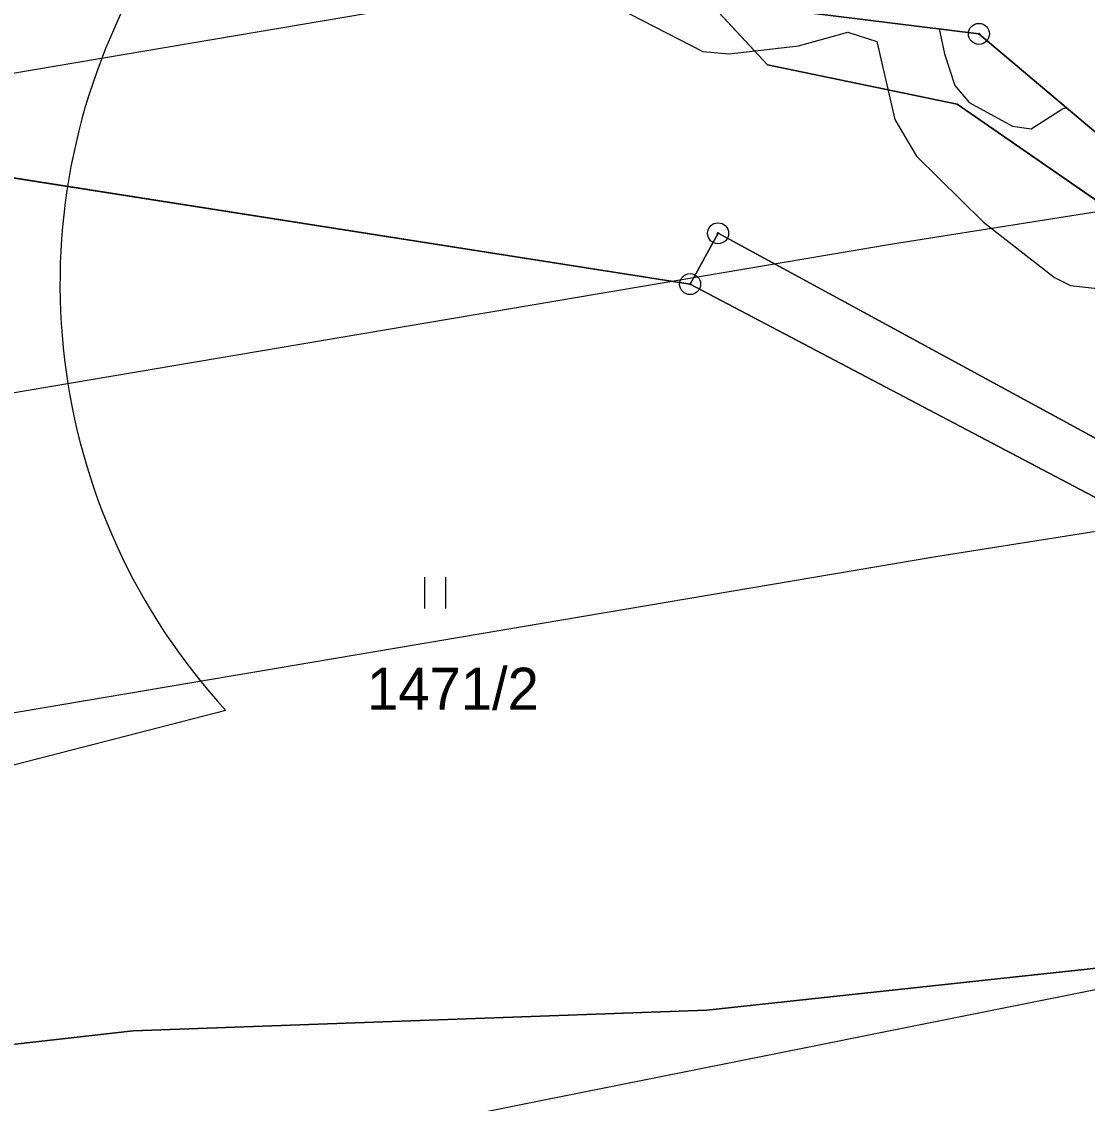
# Model space of a CAD drawing. Extents: x -706130 to -698555, y -971544 to -967260.
# Drawn here: x -705503.3 to -705452.6, y -969763.7 to -969712.2 of the extents above; entities that cross this region are included whole.
import ezdxf

# ---------------------------------------------------------------- set-up
doc = ezdxf.new("R2010")
doc.units = 0
for name, color, linetype in [('BPEJ hranice S', 7, 'Continuous'), ('Hluková izofona', 7, 'Continuous'), ('Hranice řešeného území', 7, 'Continuous'), ('KN_Hranice obce', 7, 'Continuous'), ('KN_Hranice_katastrální území', 7, 'Continuous'), ('KN_Hranice_parcel', 7, 'Continuous'), ('KN_Parcelni cisla', 7, 'Continuous'), ('KN_Polygon parcely', 7, 'Continuous'), ('KN_POZEMKY_10_LESNI POZEMEK', 7, 'Continuous'), ('KN_POZEMKY_11_VODNI_PLOCHA', 7, 'Continuous'), ('KN_POZEMKY_14_OSTATNI PLOCHA', 7, 'Continuous'), ('KN_POZEMKY_7_TTP', 7, 'Continuous'), ('KN_VYUZITI_11_vodni plocha_zamokrena plocha', 7, 'Continuous'), ('KN_VYUZITI_14_ostatni plocha_dráha', 7, 'Continuous'), ('KN_Značky bodu BP', 7, 'Continuous'), ('KN_Značky kultur', 7, 'Continuous'), ('Koridor pro optimalizaci dráhy_N', 7, 'Continuous'), ('Koridor pro optimalizaci dráhy_N_ŠRAFY', 7, 'Continuous'), ('OP dráhy', 7, 'Continuous'), ('OP lesa 30 m', 7, 'Continuous'), ('Plochy doprava drážní S', 7, 'Continuous'), ('Plochy lesní všeobecné S', 7, 'Continuous'), ('Plochy smíšené nezastavěného území všeobecné S', 7, 'Continuous'), ('Povodi vodniho toku S', 7, 'Continuous'), ('Regulační bloky v krajině S', 7, 'Continuous'), ('Regulační bloky zastavěné S', 7, 'Continuous'), ('VPS dopravni infrastruktury_obrys N', 7, 'Continuous'), ('VPS dopravni infrastruktury_plochy N', 7, 'Continuous'), ('VÝŠKOPIS_vrstevnice zesílená', 7, 'Continuous'), ('Zábory hodnocené - koridory', 7, 'Continuous'), ('Záplavové území stanovene S', 7, 'Continuous'), ('Záplavového území_aktivní zóna S', 7, 'Continuous')]:
    doc.layers.add(name, color=color, linetype=linetype)

msp = doc.modelspace()

# ---------------------------------------------------------------- linework, layer by layer
at = {"layer": 'BPEJ hranice S'}
msp.add_lwpolyline([(-705394.91, -969700.31), (-705409.21, -969708.55), (-705416.34, -969715.85), (-705414.68, -969722.18), (-705418.11, -969727.21), (-705421.64, -969728.15), (-705430.74, -969724.99), (-705444.96, -969723.57), (-705457.73, -969712.8), (-705467.36, -969711.61), (-705472.98, -969705.62), (-705470.63, -969699.73), (-705494.07, -969677.06), (-705501.07, -969694.35), (-705508.76, -969695.79)], dxfattribs=at)
at = {"layer": 'Hluková izofona'}
msp.add_lwpolyline([(-705448.383, -969720.683), (-705461.942, -969722.823), (-705562.997, -969739.923), (-705585.395, -969743.019), (-705600.002, -969743.822), (-705620.621, -969743.486), (-705627.151, -969743.154)], dxfattribs=at)
at = {"layer": 'Hranice řešeného území'}
msp.add_lwpolyline([(-705508.76, -969695.79), (-705501.07, -969694.35), (-705494.07, -969677.06), (-705470.63, -969699.73), (-705472.98, -969705.62), (-705467.36, -969711.61), (-705457.73, -969712.8), (-705444.96, -969723.57), (-705430.74, -969724.99), (-705421.64, -969728.15), (-705418.11, -969727.21), (-705414.68, -969722.18), (-705416.34, -969715.85), (-705409.21, -969708.55), (-705394.91, -969700.31)], dxfattribs=at)
at = {"layer": 'KN_Hranice obce'}
msp.add_lwpolyline([(-705394.91, -969700.31), (-705409.21, -969708.55), (-705416.34, -969715.85), (-705414.68, -969722.18), (-705418.11, -969727.21), (-705421.64, -969728.15), (-705430.74, -969724.99), (-705444.96, -969723.57), (-705457.73, -969712.8), (-705467.36, -969711.61), (-705472.98, -969705.62), (-705470.63, -969699.73), (-705494.07, -969677.06), (-705501.07, -969694.35), (-705508.76, -969695.79), (-705525.86, -969693.05), (-705530.59, -969698.31), (-705534.77, -969697.85), (-705546.47, -969696.74), (-705551.76, -969704.91), (-705554.18, -969701.14), (-705557.78, -969695.52)], dxfattribs=at)
at = {"layer": 'KN_Hranice_katastrální území'}
msp.add_lwpolyline([(-705394.91, -969700.31), (-705409.21, -969708.55), (-705416.34, -969715.85), (-705414.68, -969722.18), (-705418.11, -969727.21), (-705421.64, -969728.15), (-705430.74, -969724.99), (-705444.96, -969723.57), (-705457.73, -969712.8), (-705467.36, -969711.61), (-705472.98, -969705.62), (-705470.63, -969699.73), (-705494.07, -969677.06), (-705501.07, -969694.35), (-705508.76, -969695.79), (-705525.86, -969693.05), (-705530.59, -969698.31), (-705534.77, -969697.85), (-705546.47, -969696.74), (-705551.76, -969704.91), (-705554.18, -969701.14), (-705557.78, -969695.52)], dxfattribs=at)
at = {"layer": 'KN_Hranice_parcel'}
msp.add_line((-705471.48, -969724.71), (-705519.65, -969717.15), dxfattribs=at)
for points in [[(-705415.03, -969730.27), (-705421.45, -969731.5), (-705431.25, -969727.25), (-705445.56, -969725.27), (-705458.77, -969716.15), (-705467.8, -969714.27), (-705475.06, -969706.44), (-705473.18, -969700.26), (-705474.68, -969699.01)], [(-705394.91, -969700.31), (-705409.21, -969708.55), (-705416.34, -969715.85), (-705414.68, -969722.18), (-705418.11, -969727.21), (-705421.64, -969728.15), (-705430.74, -969724.99), (-705444.96, -969723.57), (-705457.73, -969712.8), (-705467.36, -969711.61), (-705472.98, -969705.62), (-705470.63, -969699.73)], [(-705471.48, -969724.71), (-705470.15, -969722.29), (-705431.14, -969743.47), (-705414.69, -969747.07), (-705414.95, -969734.18)], [(-705406.31, -969751.74), (-705431.9, -969745.54), (-705471.48, -969724.71)], [(-705527.21, -969763.54), (-705497.99, -969760.24), (-705470.68, -969759.26), (-705448.9, -969756.9), (-705423.13, -969752.53), (-705406.31, -969751.74)]]:
    msp.add_lwpolyline(points, dxfattribs=at)
at = {"layer": 'KN_Polygon parcely'}
for points in [[(-705475.06, -969706.44), (-705473.18, -969700.26), (-705474.68, -969699.01), (-705497.84, -969694.92), (-705498.62, -969696.57), (-705507.91, -969697.66), (-705523.95, -969695.11), (-705528.78, -969701.44), (-705519.65, -969717.15), (-705471.48, -969724.71), (-705470.15, -969722.29), (-705431.14, -969743.47), (-705414.69, -969747.07), (-705414.95, -969734.18), (-705415.03, -969730.27), (-705421.45, -969731.5), (-705431.25, -969727.25), (-705445.56, -969725.27), (-705458.77, -969716.15), (-705467.8, -969714.27)], [(-705472.98, -969705.62), (-705470.63, -969699.73), (-705474.68, -969699.01), (-705473.18, -969700.26), (-705475.06, -969706.44), (-705467.8, -969714.27), (-705458.77, -969716.15), (-705445.56, -969725.27), (-705431.25, -969727.25), (-705421.45, -969731.5), (-705415.03, -969730.27), (-705408.55, -969715.44), (-705393.12, -969701.34), (-705394.91, -969700.31), (-705409.21, -969708.55), (-705416.34, -969715.85), (-705414.68, -969722.18), (-705418.11, -969727.21), (-705421.64, -969728.15), (-705430.74, -969724.99), (-705444.96, -969723.57), (-705457.73, -969712.8), (-705467.36, -969711.61)], [(-705423.13, -969752.53), (-705406.31, -969751.74), (-705431.9, -969745.54), (-705471.48, -969724.71), (-705519.65, -969717.15), (-705527.21, -969763.54), (-705497.99, -969760.24), (-705470.68, -969759.26), (-705448.9, -969756.9)], [(-705338.62, -969756.87), (-705330.17, -969752.04), (-705323.27, -969752.3), (-705318.5, -969742.33), (-705335.83, -969741), (-705363.17, -969725.53), (-705399.18, -969734.86), (-705414.95, -969734.18), (-705414.69, -969747.07), (-705431.14, -969743.47), (-705470.15, -969722.29), (-705471.48, -969724.71), (-705431.9, -969745.54), (-705406.31, -969751.74), (-705391.08, -969750.57), (-705370.87, -969749.76), (-705358.81, -969750.73), (-705347.6, -969754.93)]]:
    msp.add_lwpolyline(points, close=True, dxfattribs=at)
msp.add_lwpolyline([(-705252.67, -969790.41), (-705285.82, -969774.02), (-705304.56, -969766.21), (-705319.08, -969752.36), (-705323.27, -969752.3), (-705330.17, -969752.04), (-705338.62, -969756.87), (-705347.6, -969754.93), (-705358.81, -969750.73), (-705370.87, -969749.76), (-705391.08, -969750.57), (-705406.31, -969751.74), (-705423.13, -969752.53), (-705448.9, -969756.9), (-705470.68, -969759.26), (-705497.99, -969760.24), (-705527.21, -969763.54), (-705544.83, -969765.75), (-705560.59, -969764.78), (-705604.11, -969772.09)], dxfattribs=at)
at = {"layer": 'KN_POZEMKY_10_LESNI POZEMEK'}
for p, q in [((-705471.48, -969724.71), (-705470.15, -969722.29)), ((-705470.15, -969722.29), (-705431.14, -969743.47)), ((-705431.9, -969745.54), (-705471.48, -969724.71))]:
    msp.add_line(p, q, dxfattribs=at)
at = {"layer": 'KN_POZEMKY_11_VODNI_PLOCHA'}
for p, q in [((-705467.8, -969714.27), (-705475.06, -969706.44)), ((-705467.36, -969711.61), (-705457.73, -969712.8)), ((-705457.73, -969712.8), (-705444.96, -969723.57)), ((-705458.77, -969716.15), (-705467.8, -969714.27)), ((-705445.56, -969725.27), (-705458.77, -969716.15))]:
    msp.add_line(p, q, dxfattribs=at)
at = {"layer": 'KN_POZEMKY_14_OSTATNI PLOCHA'}
for p, q in [((-705470.68, -969759.26), (-705448.9, -969756.9)), ((-705497.99, -969760.24), (-705470.68, -969759.26)), ((-705527.21, -969763.54), (-705497.99, -969760.24))]:
    msp.add_line(p, q, dxfattribs=at)
at = {"layer": 'KN_POZEMKY_7_TTP'}
for p, q in [((-705475.06, -969706.44), (-705467.8, -969714.27)), ((-705467.8, -969714.27), (-705458.77, -969716.15)), ((-705458.77, -969716.15), (-705445.56, -969725.27)), ((-705519.65, -969717.15), (-705471.48, -969724.71)), ((-705471.48, -969724.71), (-705519.65, -969717.15)), ((-705470.15, -969722.29), (-705471.48, -969724.71)), ((-705431.14, -969743.47), (-705470.15, -969722.29)), ((-705471.48, -969724.71), (-705431.9, -969745.54)), ((-705448.9, -969756.9), (-705470.68, -969759.26)), ((-705470.68, -969759.26), (-705497.99, -969760.24)), ((-705497.99, -969760.24), (-705527.21, -969763.54))]:
    msp.add_line(p, q, dxfattribs=at)
at = {"layer": 'KN_VYUZITI_11_vodni plocha_zamokrena plocha'}
for p, q in [((-705467.8, -969714.27), (-705475.06, -969706.44)), ((-705467.36, -969711.61), (-705457.73, -969712.8)), ((-705457.73, -969712.8), (-705444.96, -969723.57)), ((-705458.77, -969716.15), (-705467.8, -969714.27)), ((-705445.56, -969725.27), (-705458.77, -969716.15))]:
    msp.add_line(p, q, dxfattribs=at)
at = {"layer": 'KN_VYUZITI_14_ostatni plocha_dráha'}
for p, q in [((-705470.68, -969759.26), (-705448.9, -969756.9)), ((-705497.99, -969760.24), (-705470.68, -969759.26)), ((-705527.21, -969763.54), (-705497.99, -969760.24))]:
    msp.add_line(p, q, dxfattribs=at)
at = {"layer": 'KN_Značky bodu BP'}
for centre, radius in [((-705457.73, -969712.8), 0.5), ((-705457.73, -969712.8), 0.0303), ((-705470.15, -969722.29), 0.5), ((-705470.15, -969722.29), 0.0303), ((-705471.48, -969724.71), 0.5), ((-705471.48, -969724.71), 0.0303)]:
    msp.add_circle(centre, radius, dxfattribs=at)
at = {"layer": 'KN_Značky kultur'}
for p, q in [((-705484.111, -969740.15), (-705484.111, -969738.65)), ((-705483.11, -969740.15), (-705483.11, -969738.65))]:
    msp.add_line(p, q, dxfattribs=at)
at = {"layer": 'Koridor pro optimalizaci dráhy_N'}
msp.add_lwpolyline([(-705583.954, -969757.962), (-705560.718, -969754.751), (-705459.684, -969737.654), (-705442.718, -969734.974), (-705429.305, -969732.855), (-705426.888, -969732.574), (-705416.616, -969732.057), (-705398.296, -969731.516), (-705396.911, -969731.443), (-705383.736, -969731.84), (-705383.425, -969731.851), (-705367.629, -969732.491), (-705365.205, -969732.688), (-705348.766, -969734.697), (-705346.765, -969735.01), (-705331.548, -969737.923), (-705329.262, -969738.454), (-705315.481, -969742.229), (-705315.028, -969742.357), (-705293.706, -969748.559), (-705290.633, -969749.637), (-705265.301, -969760.099), (-705263.175, -969761.076), (-705232.387, -969776.703)], dxfattribs=at)
at = {"layer": 'Koridor pro optimalizaci dráhy_N_ŠRAFY'}
msp.add_lwpolyline([(-705583.954, -969757.962), (-705560.718, -969754.751), (-705459.684, -969737.654), (-705442.718, -969734.974), (-705429.305, -969732.855), (-705426.888, -969732.574), (-705416.616, -969732.057), (-705398.296, -969731.516), (-705396.911, -969731.443), (-705383.736, -969731.84), (-705383.425, -969731.851), (-705367.629, -969732.491), (-705365.205, -969732.688), (-705348.766, -969734.697), (-705346.765, -969735.01), (-705331.548, -969737.923), (-705329.262, -969738.454), (-705315.481, -969742.229), (-705315.028, -969742.357), (-705293.706, -969748.559), (-705290.633, -969749.637), (-705265.301, -969760.099), (-705263.175, -969761.076), (-705232.387, -969776.703)], dxfattribs=at)
at = {"layer": 'OP dráhy'}
msp.add_lwpolyline([(-705469.856, -969708.949), (-705565.276, -969725.095), (-705565.988, -969725.193)], dxfattribs=at)
at = {"layer": 'OP lesa 30 m'}
msp.add_lwpolyline([(-705493.58, -969744.998), (-705504.687, -969747.854), (-705533.761, -969751.607)], dxfattribs=at)
msp.add_arc((-705471.48, -969724.71), 30, 151.2074, 222.5531, dxfattribs=at)
at = {"layer": 'Plochy doprava drážní S'}
msp.add_lwpolyline([(-705406.31, -969751.74), (-705423.13, -969752.53), (-705448.9, -969756.9), (-705470.68, -969759.26), (-705497.99, -969760.24), (-705527.21, -969763.54)], dxfattribs=at)
at = {"layer": 'Plochy lesní všeobecné S'}
for p, q in [((-705470.15, -969722.29), (-705471.48, -969724.71)), ((-705431.14, -969743.47), (-705470.15, -969722.29)), ((-705471.48, -969724.71), (-705431.9, -969745.54))]:
    msp.add_line(p, q, dxfattribs=at)
at = {"layer": 'Plochy smíšené nezastavěného území všeobecné S'}
for points in [[(-705394.91, -969700.31), (-705409.21, -969708.55), (-705416.34, -969715.85), (-705414.68, -969722.18), (-705418.11, -969727.21), (-705421.64, -969728.15), (-705430.74, -969724.99), (-705444.96, -969723.57), (-705457.73, -969712.8), (-705467.36, -969711.61), (-705472.98, -969705.62), (-705470.63, -969699.73)], [(-705471.48, -969724.71), (-705470.15, -969722.29), (-705431.14, -969743.47), (-705414.69, -969747.07), (-705414.95, -969734.18)], [(-705406.31, -969751.74), (-705431.9, -969745.54), (-705471.48, -969724.71)], [(-705527.21, -969763.54), (-705497.99, -969760.24), (-705470.68, -969759.26), (-705448.9, -969756.9), (-705423.13, -969752.53), (-705406.31, -969751.74)]]:
    msp.add_lwpolyline(points, dxfattribs=at)
at = {"layer": 'Povodi vodniho toku S'}
msp.add_lwpolyline([(-705394.91, -969700.31), (-705409.21, -969708.55), (-705416.34, -969715.85), (-705414.68, -969722.18), (-705418.11, -969727.21), (-705421.64, -969728.15), (-705430.74, -969724.99), (-705444.96, -969723.57), (-705457.73, -969712.8), (-705467.36, -969711.61), (-705472.98, -969705.62), (-705470.63, -969699.73), (-705494.07, -969677.06), (-705501.07, -969694.35), (-705508.76, -969695.79)], dxfattribs=at)
at = {"layer": 'Regulační bloky v krajině S'}
for p, q in [((-705470.15, -969722.29), (-705471.48, -969724.71)), ((-705431.14, -969743.47), (-705470.15, -969722.29)), ((-705471.48, -969724.71), (-705431.9, -969745.54))]:
    msp.add_line(p, q, dxfattribs=at)
for points in [[(-705394.91, -969700.31), (-705409.21, -969708.55), (-705416.34, -969715.85), (-705414.68, -969722.18), (-705418.11, -969727.21), (-705421.64, -969728.15), (-705430.74, -969724.99), (-705444.96, -969723.57), (-705457.73, -969712.8), (-705467.36, -969711.61), (-705472.98, -969705.62), (-705470.63, -969699.73)], [(-705471.48, -969724.71), (-705470.15, -969722.29), (-705431.14, -969743.47), (-705414.69, -969747.07), (-705414.95, -969734.18)], [(-705406.31, -969751.74), (-705431.9, -969745.54), (-705471.48, -969724.71)], [(-705527.21, -969763.54), (-705497.99, -969760.24), (-705470.68, -969759.26), (-705448.9, -969756.9), (-705423.13, -969752.53), (-705406.31, -969751.74)]]:
    msp.add_lwpolyline(points, dxfattribs=at)
at = {"layer": 'Regulační bloky zastavěné S'}
msp.add_lwpolyline([(-705406.31, -969751.74), (-705423.13, -969752.53), (-705448.9, -969756.9), (-705470.68, -969759.26), (-705497.99, -969760.24), (-705527.21, -969763.54)], dxfattribs=at)
at = {"layer": 'VPS dopravni infrastruktury_obrys N'}
msp.add_lwpolyline([(-705583.954, -969757.962), (-705560.718, -969754.751), (-705459.684, -969737.654), (-705442.718, -969734.974), (-705429.305, -969732.855), (-705426.888, -969732.574), (-705416.616, -969732.057), (-705398.296, -969731.516), (-705396.911, -969731.443), (-705383.736, -969731.84), (-705383.425, -969731.851), (-705367.629, -969732.491), (-705365.205, -969732.688), (-705348.766, -969734.697), (-705346.765, -969735.01), (-705331.548, -969737.923), (-705329.262, -969738.454), (-705315.481, -969742.229), (-705315.028, -969742.357), (-705293.706, -969748.559), (-705290.633, -969749.637), (-705265.301, -969760.099), (-705263.175, -969761.076), (-705232.387, -969776.703)], dxfattribs=at)
at = {"layer": 'VPS dopravni infrastruktury_plochy N'}
msp.add_lwpolyline([(-705583.954, -969757.962), (-705560.718, -969754.751), (-705459.684, -969737.654), (-705442.718, -969734.974), (-705429.305, -969732.855), (-705426.888, -969732.574), (-705416.616, -969732.057), (-705398.296, -969731.516), (-705396.911, -969731.443), (-705383.736, -969731.84), (-705383.425, -969731.851), (-705367.629, -969732.491), (-705365.205, -969732.688), (-705348.766, -969734.697), (-705346.765, -969735.01), (-705331.548, -969737.923), (-705329.262, -969738.454), (-705315.481, -969742.229), (-705315.028, -969742.357), (-705293.706, -969748.559), (-705290.633, -969749.637), (-705265.301, -969760.099), (-705263.175, -969761.076), (-705232.387, -969776.703)], dxfattribs=at)
at = {"layer": 'VÝŠKOPIS_vrstevnice zesílená'}
msp.add_lwpolyline([(-705440.46, -969755.935), (-705503.477, -969768.547), (-705527.423, -969773.592), (-705561.533, -969781.383), (-705579.902, -969784.111), (-705597.447, -969786.361), (-705611.077, -969787.011), (-705622.759, -969786.794), (-705637.01, -969786.26), (-705646.153, -969785.168)], dxfattribs=at)
at = {"layer": 'Zábory hodnocené - koridory'}
msp.add_lwpolyline([(-705583.954, -969757.962), (-705560.718, -969754.751), (-705459.684, -969737.654), (-705442.718, -969734.974), (-705429.305, -969732.855), (-705426.888, -969732.574), (-705416.616, -969732.057), (-705398.296, -969731.516), (-705396.911, -969731.443), (-705383.736, -969731.84), (-705383.425, -969731.851), (-705367.629, -969732.491), (-705365.205, -969732.688), (-705348.766, -969734.697), (-705346.765, -969735.01), (-705331.548, -969737.923), (-705329.262, -969738.454), (-705315.481, -969742.229), (-705315.028, -969742.357), (-705293.706, -969748.559), (-705290.633, -969749.637), (-705265.301, -969760.099), (-705263.175, -969761.076), (-705232.387, -969776.703)], dxfattribs=at)
at = {"layer": 'Záplavové území stanovene S'}
msp.add_lwpolyline([(-705506.375, -969703.06), (-705502.852, -969703.398), (-705500.27, -969702.875), (-705495.235, -969704.015), (-705492.263, -969704.987), (-705487.204, -969706.204), (-705483.476, -969707.726), (-705480.368, -969708.132), (-705479.446, -969708.446), (-705477.202, -969710.375), (-705470.875, -969713.639), (-705469.625, -969713.755), (-705466.325, -969713.375), (-705463.965, -969712.715), (-705462.589, -969713.161), (-705461.737, -969716.878), (-705460.705, -969718.625), (-705457.508, -969721.758), (-705454.125, -969724.401), (-705453.375, -969724.769), (-705446.252, -969725.563)], dxfattribs=at)
at = {"layer": 'Záplavového území_aktivní zóna S'}
msp.add_lwpolyline([(-705459.624, -969712.566), (-705459.375, -969713.75), (-705458.875, -969715.25), (-705458.188, -969716.062), (-705456.125, -969717.188), (-705455.25, -969717.312), (-705453.75, -969716.375), (-705453.569, -969716.309)], dxfattribs=at)

# ---------------------------------------------------------------- texts
at = {"layer": 'KN_Parcelni cisla'}
msp.add_text('1471/2', height=2, dxfattribs=at).set_placement((-705486.86, -969744.96))

doc.saveas('drawing.dxf')
